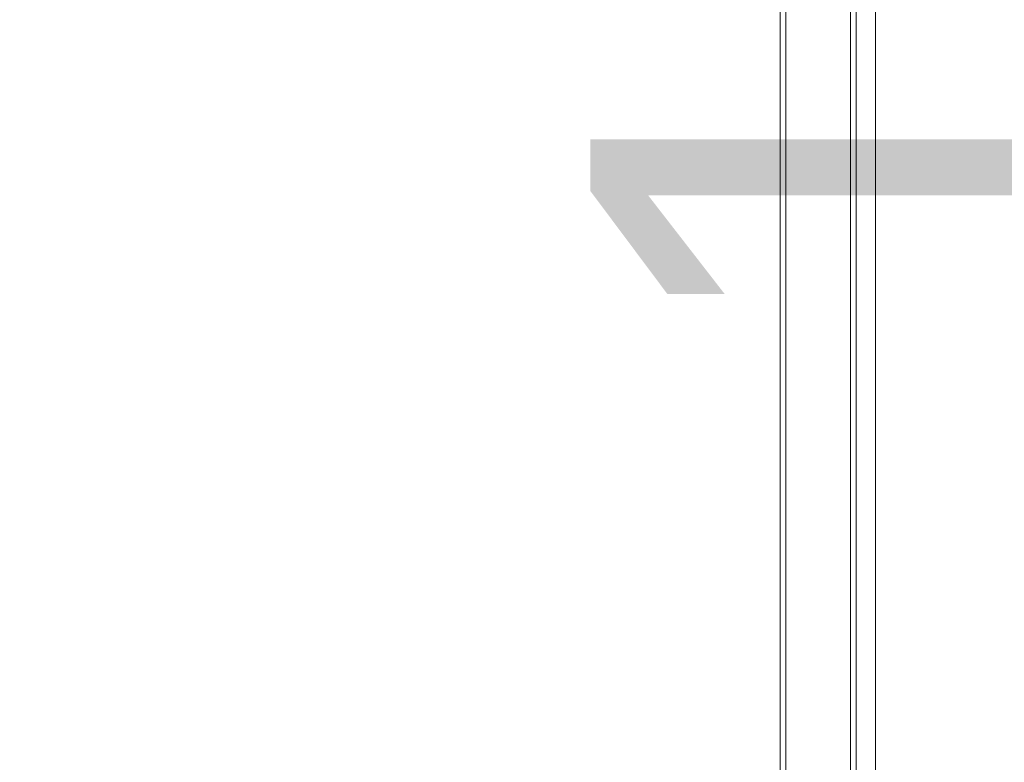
# Model space of a CAD drawing. Header units: millimetres. Extents: x -2233 to 61924, y -68080 to 6847.
# Tile 780 of 1056: x 24000 to 24518, y 406 to 797. Entities that reach past the tile are written whole.
import ezdxf

# ---------------------------------------------------------------- set-up
doc = ezdxf.new("R2010")
doc.units = ezdxf.units.MM
for name, color, linetype, lineweight in [('COTAS_O', 1, 'Continuous', 0), ('COTAS_P', 1, 'Continuous', 0), ('lateral_C05', 7, 'Continuous', 0)]:
    doc.layers.add(name, color=color, linetype=linetype, lineweight=lineweight)
doc.dimstyles.new('R19_100', dxfattribs={"dimtxt": 250, "dimasz": 150, "dimexe": 150, "dimexo": 80, "dimgap": 100, "dimtad": 1, "dimtih": 1, "dimtoh": 1, "dimdsep": 46, "dimcen": 0.09, "dimadec": 0, "dimazin": 0, "dimtfac": 1, "dimtdec": 4, "dimtofl": 0, "dimtmove": 0, "dimatfit": 3, "dimfxl": 1, "dimtolj": 1, "dimtzin": 0, "dimarcsym": 0})

# ---------------------------------------------------------------- blocks, each defined once
blk = doc.blocks.new('DIM_R28_4')
at = {"layer": 'COTAS_P'}
for p, q in [((15248.37, 1279.09), (24311.82, 4109.09)), ((24311.82, 4109.09), (24155.23, 4107.34)), ((24311.82, 4109.09), (24182.05, 4021.43)), ((24580.07, 3250), (24311.82, 4109.09)), ((15248.37, 1279.09), (15378.14, 1366.76)), ((15248.37, 1279.09), (15404.97, 1280.85)), ((15516.62, 420), (15248.37, 1279.09))]:
    blk.add_line(p, q, dxfattribs=at)
blk.add_text('9495 P', height=250, rotation=17.3406, dxfattribs=at).set_placement((19750.29, 2789.55))
blk = doc.blocks.new('DIM_R28_8')
at = {"layer": 'COTAS_P'}
for p, q in [((24250.07, 1241), (24650.07, 1241)), ((24650.07, 1241), (24605.07, 1091)), ((24650.07, 0), (24650.07, 1241)), ((24650.07, 1241), (24695.07, 1091)), ((24650.07, 0), (24605.07, 150)), ((24650.07, 0), (24695.07, 150)), ((24250.07, 0), (24650.07, 0))]:
    blk.add_line(p, q, dxfattribs=at)
blk.add_text('1241 P', height=250, rotation=90, dxfattribs=at).set_placement((24550.07, 620.5))
blk = doc.blocks.new('DIM_R28_28')
at = {"layer": 'COTAS_O'}
for p, q in [((23750.07, 2330), (24450.07, 2330)), ((24450.07, 2330), (24405.07, 2180)), ((24450.07, 0), (24450.07, 2330)), ((24450.07, 2330), (24495.07, 2180)), ((24450.07, 0), (24405.07, 150)), ((24450.07, 0), (24495.07, 150)), ((23750.07, 0), (24450.07, 0))]:
    blk.add_line(p, q, dxfattribs=at)
blk.add_text('2330 O', height=250, rotation=90, dxfattribs=at).set_placement((24350.07, 1165))

msp = doc.modelspace()

# ---------------------------------------------------------------- linework, layer by layer
at = {"layer": 'lateral_C05'}
for p, q in [((24400.067, 8), (24400.067, 1200)), ((24403.067, 1200), (24403.067, 8)), ((24437.067, 1200), (24437.067, 8)), ((24440.067, 8), (24440.067, 1200))]:
    msp.add_line(p, q, dxfattribs=at)

# ---------------------------------------------------------------- dimensions: what is measured, and where the dimension line sits
at = {"layer": 'COTAS_O'}
dim = msp.add_aligned_dim(p1=(23750.067, 0), p2=(23750.067, 2330), distance=-700, text='<> O', dimstyle='R19_100', dxfattribs=at)
dim.commit()
dim.dimension.update_dxf_attribs({"geometry": 'DIM_R28_28', "text_midpoint": (24450.067, 1165)})
at = {"layer": 'COTAS_P'}
for p1, p2, distance, picture, middle in [((15516.618, 420), (24580.067, 3250), 900, 'DIM_R28_4', (19780.096, 2694.095)), ((24250.067, 0), (24250.067, 1241), -400, 'DIM_R28_8', (24650.067, 620.5))]:
    dim = msp.add_aligned_dim(p1=p1, p2=p2, distance=distance, text='<> P', dimstyle='R19_100', dxfattribs=at)
    dim.commit()
    dim.dimension.update_dxf_attribs({"geometry": picture, "text_midpoint": middle})

doc.saveas('drawing.dxf')
